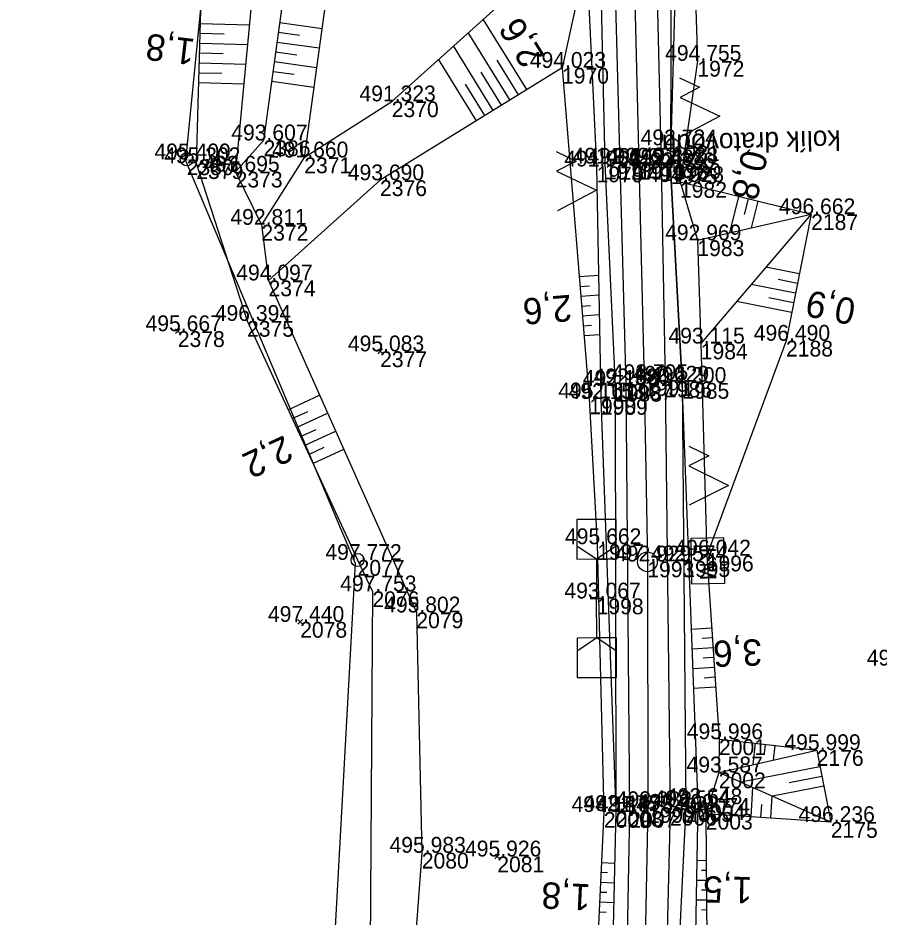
# Model space of a CAD drawing. Extents: x -1234191 to 23050, y -1290331 to -741191.
# Drawn here: x -864689.5 to -864624.1, y -1102674 to -1102605.7 of the extents above; entities that cross this region are included whole.
import ezdxf

# ---------------------------------------------------------------- set-up
doc = ezdxf.new("R2010")
doc.units = 0
for name, color, linetype in [('Vrstva 1', 7, 'Continuous'), ('Vrstva 4', 7, 'Continuous'), ('Vrstva 48', 7, 'Continuous'), ('Vrstva 49', 7, 'Continuous'), ('Vrstva 50', 7, 'Continuous'), ('Vrstva 53', 7, 'Continuous'), ('Vrstva 60', 7, 'Continuous'), ('Vrstva 61', 7, 'Continuous'), ('Vrstva 7', 7, 'Continuous')]:
    doc.layers.add(name, color=color, linetype=linetype)

msp = doc.modelspace()

# ---------------------------------------------------------------- linework, layer by layer
at = {"layer": 'Vrstva 1'}
msp.add_lwpolyline([(-864645.556, -1102527.952), (-864644.271, -1102547.889), (-864643.51, -1102568.037), (-864643.039, -1102587.946), (-864642.338, -1102616.809), (-864641.93, -1102633.243), (-864641.689, -1102647.023), (-864641.641, -1102665.687), (-864641.968, -1102682.114), (-864642.801, -1102699.376), (-864644.171, -1102714.833), (-864645.359, -1102724.248), (-864646.967, -1102734.622), (-864649.261, -1102746.938), (-864650.861, -1102754.399), (-864653.046, -1102763.612), (-864655.694, -1102773.645)], dxfattribs=at)
at = {"layer": 'Vrstva 4'}
for points in [[(-864694.545, -1102366.351), (-864686.45, -1102380.313), (-864681.373, -1102389.915), (-864662.105, -1102434.976), (-864656.956, -1102448.95), (-864651.634, -1102471.289), (-864648.937, -1102482.844), (-864645.046, -1102507.704), (-864643.414, -1102524.173), (-864641.171, -1102547.838), (-864640.651, -1102568.132), (-864639.845, -1102587.872), (-864639.918, -1102617.134), (-864639.031, -1102633.454), (-864638.752, -1102665.609), (-864639.582, -1102682.179), (-864640.261, -1102698.804), (-864641.702, -1102715.4), (-864644.496, -1102735.229), (-864648.282, -1102754.657), (-864653.396, -1102774.047), (-864660.784, -1102798.285), (-864667.606, -1102816.078), (-864675.873, -1102834.168)], [(-864682.511, -1102390.139), (-864671.933, -1102412.904), (-864663.21, -1102435.477), (-864658.841, -1102448.982), (-864652.798, -1102471.684), (-864650.223, -1102483.125), (-864646.05, -1102508.006), (-864644.385, -1102524.529), (-864642.478, -1102547.865), (-864641.884, -1102568.002), (-864641.33, -1102588.02), (-864640.64, -1102616.917), (-864640.342, -1102633.355), (-864639.964, -1102665.891), (-864640.369, -1102682.288), (-864641.19, -1102698.843), (-864642.733, -1102715.245), (-864645.498, -1102734.911), (-864649.396, -1102754.58), (-864654.231, -1102774.075), (-864661.895, -1102798.126), (-864668.541, -1102815.468), (-864676.727, -1102833.647)], [(-864685.934, -1102390.611), (-864674.848, -1102414.107), (-864666.176, -1102436.481), (-864661.941, -1102449.846), (-864655.721, -1102472.192), (-864653.269, -1102483.759), (-864649.089, -1102508.365), (-864647.449, -1102525.469), (-864645.729, -1102547.899), (-864645.062, -1102568.003), (-864644.574, -1102587.9), (-864643.788, -1102616.811), (-864643.33, -1102633.559), (-864643.057, -1102666.051), (-864643.348, -1102682.268), (-864644.136, -1102698.87), (-864645.53, -1102714.988), (-864648.306, -1102734.425), (-864652.155, -1102754.07), (-864657.013, -1102773.304), (-864664.626, -1102797.104), (-864671.163, -1102814.186), (-864679.312, -1102832.315)], [(-864686.16, -1102391.742), (-864675.749, -1102414.314), (-864667.191, -1102436.649), (-864663.097, -1102450.156), (-864656.818, -1102472.543), (-864654.162, -1102484.132), (-864650.048, -1102508.518), (-864648.213, -1102525.707), (-864646.568, -1102547.737), (-864645.816, -1102567.984), (-864645.566, -1102587.964), (-864644.916, -1102616.789), (-864644.143, -1102633.676), (-864644.088, -1102665.983), (-864644.466, -1102682.461), (-864645.558, -1102698.659), (-864646.79, -1102714.837), (-864649.436, -1102734.27), (-864653.078, -1102753.772), (-864658.002, -1102773.072), (-864665.458, -1102796.971), (-864672.144, -1102813.751), (-864680.302, -1102831.927)], [(-864639.205, -1102618.186), (-864629.237, -1102620.634), (-864631.147, -1102630.249), (-864637.173, -1102646.572)]]:
    msp.add_lwpolyline(points, dxfattribs=at)
at = {"layer": 'Vrstva 48'}
for p, q in [((-864675.672, -1102606.131), (-864671.937, -1102606.237)), ((-864669.63, -1102606.068), (-864666.417, -1102606.51)), ((-864650.853, -1102611.166), (-864654.165, -1102605.803)), ((-864675.694, -1102606.88), (-864673.85, -1102606.933)), ((-864669.732, -1102606.811), (-864668.125, -1102607.032)), ((-864652.129, -1102611.954), (-864655.298, -1102606.823)), ((-864675.715, -1102607.63), (-864672.077, -1102607.734)), ((-864669.834, -1102607.554), (-864666.621, -1102607.996)), ((-864669.936, -1102608.297), (-864668.33, -1102608.518)), ((-864653.405, -1102612.743), (-864656.431, -1102607.843)), ((-864675.737, -1102608.38), (-864673.942, -1102608.431)), ((-864654.681, -1102613.531), (-864657.565, -1102608.863)), ((-864651.491, -1102611.56), (-864653.111, -1102608.937)), ((-864675.758, -1102609.129), (-864672.217, -1102609.231)), ((-864670.039, -1102609.04), (-864666.825, -1102609.482)), ((-864675.779, -1102609.879), (-864674.033, -1102609.929)), ((-864670.141, -1102609.783), (-864668.534, -1102610.004)), ((-864652.767, -1102612.348), (-864654.316, -1102609.841)), ((-864675.801, -1102610.629), (-864672.357, -1102610.727)), ((-864670.243, -1102610.526), (-864667.029, -1102610.968)), ((-864654.043, -1102613.137), (-864655.521, -1102610.745)), ((-864634.754, -1102619.279), (-864635.436, -1102622.055)), ((-864634.026, -1102619.458), (-864634.322, -1102620.663)), ((-864633.298, -1102619.637), (-864633.799, -1102621.68)), ((-864630.136, -1102625.159), (-864632.671, -1102624.656)), ((-864646.865, -1102625.375), (-864645.394, -1102625.254)), ((-864646.803, -1102626.123), (-864646.092, -1102626.064)), ((-864630.428, -1102626.631), (-864633.788, -1102625.963)), ((-864630.282, -1102625.895), (-864631.756, -1102625.602)), ((-864646.742, -1102626.87), (-864645.367, -1102626.757)), ((-864630.72, -1102628.102), (-864634.904, -1102627.271)), ((-864630.574, -1102627.366), (-864632.46, -1102626.992)), ((-864646.68, -1102627.618), (-864646.017, -1102627.563)), ((-864646.619, -1102628.365), (-864645.339, -1102628.26)), ((-864646.557, -1102629.112), (-864645.941, -1102629.062)), ((-864646.495, -1102629.86), (-864645.312, -1102629.762)), ((-864668.996, -1102635.487), (-864666.602, -1102634.38)), ((-864668.681, -1102636.168), (-864667.489, -1102635.616)), ((-864668.366, -1102636.849), (-864665.992, -1102635.75)), ((-864668.051, -1102637.529), (-864666.869, -1102636.982)), ((-864667.736, -1102638.21), (-864665.382, -1102637.12)), ((-864667.421, -1102638.891), (-864666.249, -1102638.348)), ((-864667.106, -1102639.571), (-864664.771, -1102638.491)), ((-864636.805, -1102652.083), (-864638.322, -1102652.184)), ((-864636.755, -1102652.831), (-864637.524, -1102652.882)), ((-864636.705, -1102653.579), (-864638.265, -1102653.684)), ((-864636.655, -1102654.328), (-864637.446, -1102654.38)), ((-864636.605, -1102655.076), (-864638.209, -1102655.183)), ((-864636.555, -1102655.824), (-864637.367, -1102655.879)), ((-864636.505, -1102656.573), (-864638.152, -1102656.683)), ((-864633.483, -1102660.836), (-864633.663, -1102662.461)), ((-864632.737, -1102660.919), (-864632.813, -1102661.601)), ((-864631.992, -1102661.001), (-864632.114, -1102662.107)), ((-864628.569, -1102662.618), (-864634.576, -1102663.798)), ((-864628.424, -1102663.354), (-864630.901, -1102663.841)), ((-864633.808, -1102666.419), (-864633.662, -1102664.202)), ((-864628.28, -1102664.09), (-864632.182, -1102664.856)), ((-864632.311, -1102666.518), (-864632.201, -1102664.848)), ((-864633.06, -1102666.469), (-864632.996, -1102665.497)), ((-864637.219, -1102669.754), (-864637.896, -1102669.759)), ((-864645.178, -1102669.89), (-864644.179, -1102669.937)), ((-864637.213, -1102670.504), (-864637.561, -1102670.506)), ((-864645.214, -1102670.639), (-864644.705, -1102670.663)), ((-864645.25, -1102671.388), (-864644.213, -1102671.437)), ((-864637.208, -1102671.254), (-864637.922, -1102671.259)), ((-864645.285, -1102672.137), (-864644.758, -1102672.162)), ((-864637.202, -1102672.004), (-864637.569, -1102672.006)), ((-864645.321, -1102672.886), (-864644.248, -1102672.938)), ((-864637.197, -1102672.754), (-864637.948, -1102672.759)), ((-864645.356, -1102673.636), (-864644.811, -1102673.662)), ((-864637.192, -1102673.504), (-864637.577, -1102673.506))]:
    msp.add_line(p, q, dxfattribs=at)
at = {"layer": 'Vrstva 49'}
for p, q in [((-864677.197, -1102629.695), (-864677.559, -1102629.351)), ((-864677.55, -1102629.704), (-864677.206, -1102629.342)), ((-864661.819, -1102631.226), (-864662.181, -1102630.882)), ((-864662.172, -1102631.235), (-864661.828, -1102630.873)), ((-864667.899, -1102651.788), (-864668.253, -1102651.436)), ((-864668.252, -1102651.789), (-864667.9, -1102651.435)), ((-864653.274, -1102669.609), (-864652.914, -1102669.263)), ((-864652.921, -1102669.616), (-864653.267, -1102669.256))]:
    msp.add_line(p, q, dxfattribs=at)
for points in [[(-864676.356, -1102549.072), (-864679.23, -1102549.922), (-864677.771, -1102555.512), (-864674.665, -1102571.529), (-864673.649, -1102586.975), (-864675.592, -1102603.318), (-864675.976, -1102616.757), (-864672.116, -1102628.744), (-864663.712, -1102646.906), (-864662.583, -1102649.292), (-864662.749, -1102676.289), (-864664.489, -1102693.098), (-864665.347, -1102711.622), (-864663.991, -1102722.001), (-864651.68, -1102724.563)], [(-864676.356, -1102549.072), (-864671.256, -1102571.187), (-864670.164, -1102587.267), (-864672.981, -1102617.404), (-864671.024, -1102621.441), (-864670.482, -1102625.668), (-864659.247, -1102650.895), (-864658.833, -1102669.153), (-864660.009, -1102685.052), (-864661.027, -1102705.924), (-864661.226, -1102719.296)], [(-864627.676, -1102705.046), (-864630.183, -1102716.52), (-864631.174, -1102719.535), (-864638.752, -1102715.251), (-864639.483, -1102710.021), (-864638.88, -1102694.349), (-864638.117, -1102682.338), (-864637.82, -1102665.455), (-864639.031, -1102633.454), (-864639.918, -1102617.134), (-864639.253, -1102592.265), (-864636.142, -1102586.379), (-864633.035, -1102578.956), (-864627.386, -1102571.169), (-864624.706, -1102565.816), (-864619.99, -1102564.059), (-864618.648, -1102562.646)], [(-864611.16, -1102570.323), (-864617.834, -1102579.783), (-864626.546, -1102581.842), (-864634.835, -1102588.338), (-864637.585, -1102593.088), (-864638.093, -1102601.894), (-864637.883, -1102608.98), (-864639.205, -1102618.186), (-864637.886, -1102622.617), (-864637.628, -1102630.461), (-864637.173, -1102646.572), (-864636.24, -1102660.531), (-864636.257, -1102663.054), (-864637.245, -1102666.193), (-864637.127, -1102682.32), (-864637.223, -1102694.239), (-864637.961, -1102712.375), (-864631.796, -1102716.231)], [(-864664.877, -1102595.307), (-864668.902, -1102600.776), (-864670.862, -1102615.025), (-864672.981, -1102617.404)], [(-864664.877, -1102595.307), (-864667.765, -1102616.321), (-864671.024, -1102621.441)], [(-864646.304, -1102601.062), (-864648.173, -1102609.511), (-864662.008, -1102618.056), (-864670.482, -1102625.668)], [(-864667.765, -1102616.321), (-864661.118, -1102612.06), (-864652.453, -1102604.263), (-864646.304, -1102601.062)], [(-864646.304, -1102601.062), (-864645.545, -1102617.009), (-864645.222, -1102634.671), (-864644.088, -1102665.983), (-864644.466, -1102682.461), (-864645.558, -1102698.659), (-864647.121, -1102709.96)], [(-864648.173, -1102609.511), (-864646.102, -1102634.63), (-864645.5, -1102645.707), (-864644.996, -1102666.058), (-864645.786, -1102682.665), (-864647.846, -1102696.775), (-864649.943, -1102710.065)], [(-864637.886, -1102622.617), (-864629.237, -1102620.634), (-864637.628, -1102630.461)], [(-864636.24, -1102660.531), (-864628.817, -1102661.353), (-864627.744, -1102666.819), (-864637.245, -1102666.193)], [(-864627.744, -1102666.819), (-864636.257, -1102663.054), (-864628.817, -1102661.353)]]:
    msp.add_lwpolyline(points, dxfattribs=at)
at = {"layer": 'Vrstva 50'}
msp.add_line((-864639.75, -1102615.35), (-864639.748, -1102615.45), dxfattribs=at)
for points in [[(-864639.242, -1102610.26), (-864637.724, -1102610.973), (-864639.205, -1102611.76), (-864636.169, -1102613.185), (-864639.131, -1102614.759)], [(-864648.608, -1102615.871), (-864647.095, -1102616.595), (-864648.582, -1102617.371), (-864645.556, -1102618.818), (-864648.53, -1102620.371)], [(-864638.527, -1102638.251), (-864637.025, -1102638.997), (-864638.523, -1102639.751), (-864635.519, -1102641.243), (-864638.515, -1102642.751)]]:
    msp.add_lwpolyline(points, dxfattribs=at)
msp.add_circle((-864639.749, -1102615.4), 0.5, dxfattribs=at)
at = {"layer": 'Vrstva 53'}
for p, q in [((-864676.699, -1102616.515), (-864676.701, -1102616.415)), ((-864663.711, -1102646.956), (-864663.713, -1102646.856))]:
    msp.add_line(p, q, dxfattribs=at)
msp.add_lwpolyline([(-864676.39, -1102798.67), (-864665.19, -1102755.33), (-864652.87, -1102728.17), (-864668.04, -1102723.15), (-864663.88, -1102647.17), (-864676.76, -1102616.59), (-864673.86, -1102587.03), (-864678.04, -1102555.79), (-864666.52, -1102541.05), (-864658.56, -1102530.11), (-864673.3, -1102507.86), (-864675.68, -1102503.67), (-864677.37, -1102492.34), (-864677.91, -1102487.71), (-864684.94, -1102427.32), (-864684.87, -1102421.59), (-864685.79, -1102417.71), (-864687.98, -1102403.35)], dxfattribs=at)
for centre in [(-864676.7, -1102616.465), (-864663.712, -1102646.906)]:
    msp.add_circle(centre, 0.499, dxfattribs=at)
at = {"layer": 'Vrstva 60'}
for p, q in [((-864637.883, -1102608.98), (-864637.883, -1102608.98)), ((-864648.173, -1102609.511), (-864648.173, -1102609.511)), ((-864661.118, -1102612.06), (-864661.118, -1102612.06)), ((-864670.862, -1102615.025), (-864670.862, -1102615.025)), ((-864639.749, -1102615.4), (-864639.749, -1102615.4)), ((-864676.7, -1102616.465), (-864676.7, -1102616.465)), ((-864667.765, -1102616.321), (-864667.765, -1102616.321)), ((-864675.976, -1102616.757), (-864675.976, -1102616.757)), ((-864645.545, -1102617.009), (-864645.545, -1102617.009)), ((-864644.916, -1102616.789), (-864644.916, -1102616.789)), ((-864643.788, -1102616.811), (-864643.788, -1102616.811)), ((-864642.338, -1102616.809), (-864642.338, -1102616.809)), ((-864640.64, -1102616.917), (-864640.64, -1102616.917)), ((-864639.918, -1102617.134), (-864639.918, -1102617.134)), ((-864639.661, -1102616.759), (-864639.661, -1102616.759)), ((-864672.981, -1102617.404), (-864672.981, -1102617.404)), ((-864662.008, -1102618.056), (-864662.008, -1102618.056)), ((-864639.205, -1102618.186), (-864639.205, -1102618.186)), ((-864629.237, -1102620.634), (-864629.237, -1102620.634)), ((-864671.024, -1102621.441), (-864671.024, -1102621.441)), ((-864637.886, -1102622.617), (-864637.886, -1102622.617)), ((-864670.482, -1102625.668), (-864670.482, -1102625.668)), ((-864672.116, -1102628.744), (-864672.116, -1102628.744)), ((-864677.378, -1102629.523), (-864677.378, -1102629.523)), ((-864637.628, -1102630.461), (-864637.628, -1102630.461)), ((-864631.147, -1102630.249), (-864631.147, -1102630.249)), ((-864662, -1102631.054), (-864662, -1102631.054)), ((-864643.33, -1102633.559), (-864643.33, -1102633.559)), ((-864641.93, -1102633.243), (-864641.93, -1102633.243)), ((-864640.342, -1102633.355), (-864640.342, -1102633.355)), ((-864639.031, -1102633.454), (-864639.031, -1102633.454)), ((-864644.143, -1102633.676), (-864644.143, -1102633.676)), ((-864646.102, -1102634.63), (-864646.102, -1102634.63)), ((-864645.222, -1102634.671), (-864645.222, -1102634.671)), ((-864645.5, -1102645.707), (-864645.5, -1102645.707)), ((-864637.173, -1102646.572), (-864637.173, -1102646.572)), ((-864663.712, -1102646.906), (-864663.712, -1102646.906)), ((-864641.689, -1102647.023), (-864641.689, -1102647.023)), ((-864638.962, -1102646.999), (-864638.962, -1102646.999)), ((-864662.583, -1102649.292), (-864662.583, -1102649.292)), ((-864645.541, -1102649.833), (-864645.541, -1102649.833)), ((-864659.247, -1102650.895), (-864659.247, -1102650.895)), ((-864668.076, -1102651.612), (-864668.076, -1102651.612)), ((-864636.24, -1102660.531), (-864636.24, -1102660.531)), ((-864628.817, -1102661.353), (-864628.817, -1102661.353)), ((-864636.257, -1102663.054), (-864636.257, -1102663.054)), ((-864641.641, -1102665.687), (-864641.641, -1102665.687)), ((-864638.752, -1102665.609), (-864638.752, -1102665.609)), ((-864637.82, -1102665.455), (-864637.82, -1102665.455)), ((-864644.996, -1102666.058), (-864644.996, -1102666.058)), ((-864644.088, -1102665.983), (-864644.088, -1102665.983)), ((-864643.057, -1102666.051), (-864643.057, -1102666.051)), ((-864639.964, -1102665.891), (-864639.964, -1102665.891)), ((-864637.245, -1102666.193), (-864637.245, -1102666.193)), ((-864627.744, -1102666.819), (-864627.744, -1102666.819)), ((-864658.833, -1102669.153), (-864658.833, -1102669.153)), ((-864653.094, -1102669.436), (-864653.094, -1102669.436))]:
    msp.add_line(p, q, dxfattribs=at)
at = {"layer": 'Vrstva 7'}
for p, q in [((-864639.649, -1102617.259), (-864639.673, -1102616.259)), ((-864640.161, -1102616.771), (-864639.161, -1102616.747)), ((-864645.549, -1102646.833), (-864645.541, -1102649.833)), ((-864638.962, -1102646.999), (-864638.339, -1102646.988)), ((-864645.041, -1102649.832), (-864646.041, -1102649.834)), ((-864646.041, -1102649.834), (-864645.041, -1102649.832)), ((-864645.533, -1102652.833), (-864645.541, -1102649.833))]:
    msp.add_line(p, q, dxfattribs=at)
for points in [[(-864645.549, -1102646.833), (-864644.049, -1102646.829), (-864644.056, -1102643.829), (-864647.056, -1102643.837), (-864647.049, -1102646.837), (-864645.549, -1102646.833)], [(-864647.051, -1102645.835), (-864645.549, -1102646.833), (-864644.051, -1102645.827)], [(-864645.533, -1102652.833), (-864647.033, -1102652.837), (-864647.026, -1102655.837), (-864644.026, -1102655.829), (-864644.033, -1102652.829), (-864645.533, -1102652.833)], [(-864644.031, -1102653.831), (-864645.533, -1102652.833), (-864647.031, -1102653.839)]]:
    msp.add_lwpolyline(points, dxfattribs=at)
msp.add_lwpolyline([(-864638.37, -1102645.246), (-864635.887, -1102645.203), (-864635.826, -1102648.69), (-864638.309, -1102648.734)], close=True, dxfattribs=at)
msp.add_circle((-864641.689, -1102647.047), 0.75, dxfattribs=at)

# ---------------------------------------------------------------- texts
at = {"layer": 'Vrstva 48'}
for s, rotation, p in [('2,6', 121.70099, (-864649.419, -1102608.656)), ('1,8', 173.22, (-864675.998, -1102607.335)), ('0,8', 256.20204, (-864634.436, -1102615.634)), ('2,6', 184.71324, (-864647.512, -1102626.746)), ('0,9', 168.76457, (-864625.739, -1102627.116)), ('2,2', 204.83113, (-864669.269, -1102637.395)), ('3,6', 182.16719, (-864633.009, -1102652.914)), ('1,8', 177.27648, (-864645.974, -1102671.557)), ('1,5', 178.99218, (-864633.709, -1102671.001))]:
    msp.add_text(s, height=2, rotation=rotation, dxfattribs=at).set_placement(p)
at = {"layer": 'Vrstva 50'}
msp.add_text('kolík drátovodu', height=1.5, rotation=181.42217, dxfattribs=at).set_placement((-864627.012, -1102614.249))
at = {"layer": 'Vrstva 60'}
for s, p in [('1972', (-864637.883, -1102610.18)), ('1970', (-864648.173, -1102610.711)), ('2370', (-864661.118, -1102613.26)), ('2386', (-864670.862, -1102616.225)), ('1981', (-864639.749, -1102616.6)), ('2380', (-864676.7, -1102617.665)), ('2371', (-864667.765, -1102617.521)), ('2379', (-864675.976, -1102617.957)), ('1979', (-864645.545, -1102618.209)), ('1978', (-864644.916, -1102617.989)), ('1977', (-864643.788, -1102618.011)), ('1973', (-864642.338, -1102618.009)), ('1976', (-864640.64, -1102618.117)), ('1975', (-864639.918, -1102618.334)), ('1980', (-864639.661, -1102617.959)), ('2373', (-864672.981, -1102618.604)), ('2376', (-864662.008, -1102619.256)), ('1982', (-864639.205, -1102619.386)), ('2187', (-864629.237, -1102621.834)), ('2372', (-864671.024, -1102622.641)), ('1983', (-864637.886, -1102623.817)), ('2374', (-864670.482, -1102626.868)), ('2375', (-864672.116, -1102629.944)), ('2378', (-864677.378, -1102630.723)), ('1984', (-864637.628, -1102631.661)), ('2188', (-864631.147, -1102631.449)), ('2377', (-864662, -1102632.254)), ('1987', (-864643.33, -1102634.759)), ('1991', (-864641.93, -1102634.443)), ('1986', (-864640.342, -1102634.555)), ('1985', (-864639.031, -1102634.654)), ('1988', (-864644.143, -1102634.876)), ('1990', (-864646.102, -1102635.83)), ('1989', (-864645.222, -1102635.871)), ('1997', (-864645.5, -1102646.907)), ('1996', (-864637.173, -1102647.772)), ('2077', (-864663.712, -1102648.106)), ('1993', (-864641.689, -1102648.223)), ('1995', (-864638.962, -1102648.199)), ('2076', (-864662.583, -1102650.492)), ('1998', (-864645.541, -1102651.033)), ('2079', (-864659.247, -1102652.095)), ('2078', (-864668.076, -1102652.812)), ('2001', (-864636.24, -1102661.731)), ('2176', (-864628.817, -1102662.553)), ('2002', (-864636.257, -1102664.254)), ('1999', (-864641.641, -1102666.887)), ('2005', (-864638.752, -1102666.809)), ('2004', (-864637.82, -1102666.655)), ('2009', (-864644.996, -1102667.258)), ('2008', (-864644.088, -1102667.183)), ('2007', (-864643.057, -1102667.251)), ('2006', (-864639.964, -1102667.091)), ('2003', (-864637.245, -1102667.393)), ('2175', (-864627.744, -1102668.019)), ('2080', (-864658.833, -1102670.353)), ('2081', (-864653.094, -1102670.636))]:
    msp.add_text(s, height=1.2, dxfattribs=at).set_placement(p)
at = {"layer": 'Vrstva 61'}
for s, p in [('494.023', (-864650.625, -1102609.511)), ('494.755', (-864640.339, -1102608.98)), ('491.323', (-864663.57, -1102612.06)), ('493.607', (-864673.314, -1102615.025)), ('492.724', (-864642.2, -1102615.4)), ('491.660', (-864670.216, -1102616.321)), ('495.409', (-864679.154, -1102616.465)), ('495.302', (-864678.424, -1102616.757)), ('491.969', (-864647.999, -1102617.009)), ('491.909', (-864647.37, -1102616.789)), ('492.419', (-864646.242, -1102616.811)), ('492.658', (-864644.792, -1102616.809)), ('492.488', (-864643.094, -1102616.917)), ('492.528', (-864642.115, -1102616.759)), ('493.695', (-864675.437, -1102617.404)), ('492.326', (-864642.37, -1102617.134)), ('493.690', (-864664.459, -1102618.056)), ('494.928', (-864641.659, -1102618.186)), ('496.662', (-864631.685, -1102620.634)), ('492.811', (-864673.381, -1102621.441)), ('492.969', (-864640.34, -1102622.617)), ('494.097', (-864672.934, -1102625.668)), ('496.394', (-864674.567, -1102628.744)), ('495.667', (-864679.83, -1102629.523)), ('493.115', (-864640.084, -1102630.461)), ('496.490', (-864633.598, -1102630.249)), ('495.083', (-864664.452, -1102631.054)), ('492.795', (-864644.386, -1102633.243)), ('492.629', (-864642.796, -1102633.355)), ('492.200', (-864641.482, -1102633.454)), ('492.108', (-864646.597, -1102633.676)), ('492.580', (-864645.781, -1102633.559)), ('495.161', (-864648.459, -1102634.63)), ('492.158', (-864647.676, -1102634.671)), ('495.662', (-864647.948, -1102645.707)), ('497.772', (-864666.16, -1102646.906)), ('492.929', (-864644.143, -1102647.023)), ('492.574', (-864641.413, -1102646.999)), ('496.042', (-864639.621, -1102646.572)), ('497.753', (-864665.035, -1102649.292)), ('493.067', (-864647.993, -1102649.833)), ('495.802', (-864661.695, -1102650.895)), ('497.440', (-864670.527, -1102651.612)), ('498.129', (-864625.008, -1102654.928)), ('495.996', (-864638.692, -1102660.531)), ('495.999', (-864631.271, -1102661.353)), ('493.587', (-864638.709, -1102663.054)), ('492.648', (-864640.274, -1102665.455)), ('494.184', (-864647.447, -1102666.058)), ('492.475', (-864646.544, -1102665.983)), ('492.875', (-864645.513, -1102666.051)), ('493.082', (-864644.089, -1102665.687)), ('492.999', (-864642.418, -1102665.891)), ('492.554', (-864641.203, -1102665.609)), ('494.074', (-864639.696, -1102666.193)), ('496.236', (-864630.196, -1102666.819)), ('495.983', (-864661.285, -1102669.153)), ('495.926', (-864655.546, -1102669.436))]:
    msp.add_text(s, height=1.2, dxfattribs=at).set_placement(p)
at = {"layer": 'Vrstva 7'}
msp.add_text('KM', height=1.2469, rotation=271.00195, dxfattribs=at).set_placement((-864637.738, -1102645.96))

doc.saveas('drawing.dxf')
